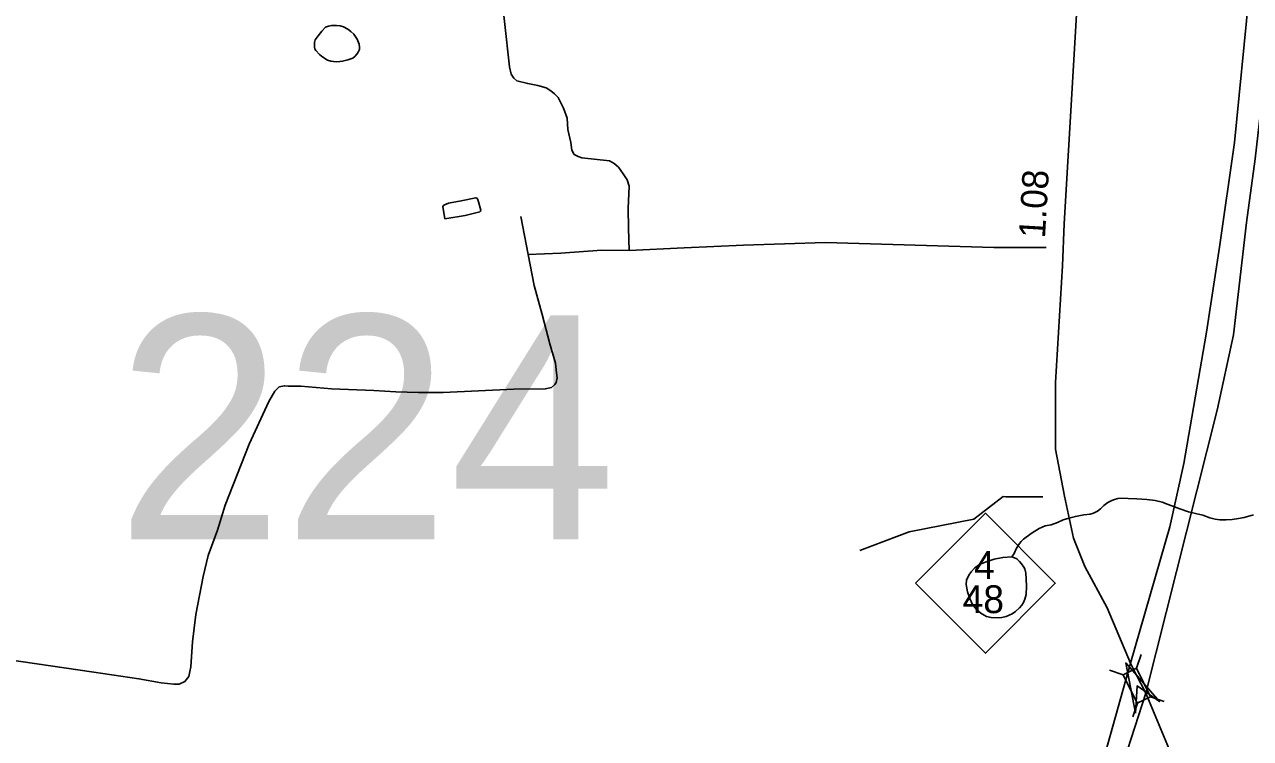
# Model space of a CAD drawing. Extents: x 2220236 to 2384410, y 720751 to 894131.
# Drawn here: x 2346630 to 2352466, y 851234 to 854630 of the extents above; entities that cross this region are included whole.
import ezdxf

# ---------------------------------------------------------------- set-up
doc = ezdxf.new("R2010")
doc.units = 0
for name, color, linetype in [('Exist Hydrographic Misc Water Feature', 7, 'Continuous'), ('Exist Hydrographic Pond Under 1500 Sq Ft', 7, 'Continuous'), ('Exist Road Non-System Type 51', 7, 'Continuous'), ('Exist Road Primary Interstate Divided Center Attributed', 7, 'Continuous'), ('Exist Road Primary NC Attributed', 7, 'Continuous'), ('Exist Road Primary NC Service Mileage Hundredths English Label', 7, 'Continuous'), ('Exist Road Primary NC Shield CELL', 7, 'Continuous'), ('Exist Road Primary NC Shield Number Label', 7, 'Continuous'), ('Exist Road Primary NC Structure Standard Bridge CELL', 7, 'Continuous'), ('Exist Road Secondary Structure Standard Bridge Attributed CELL', 7, 'Continuous'), ('Exist Road Secondary Structure Standard Bridge Number Label', 7, 'Continuous')]:
    doc.layers.add(name, color=color, linetype=linetype)

msp = doc.modelspace()

# ---------------------------------------------------------------- linework, layer by layer
at = {"layer": 'Exist Hydrographic Misc Water Feature'}
msp.add_lwpolyline([(2351329.6, 852098), (2351340.7, 852114.9), (2351352.5, 852139.3), (2351366.1, 852161.2), (2351374.5, 852171.4), (2351385.9, 852181.7), (2351397.6, 852192), (2351427.3, 852212), (2351459.3, 852232.3), (2351489, 852245), (2351517, 852251.1), (2351546.7, 852262.1), (2351574.8, 852273.8), (2351600.7, 852282.4), (2351632.5, 852290.9), (2351672.6, 852297.5), (2351702.3, 852301.3), (2351718.2, 852305.9), (2351737.5, 852315.9), (2351752.2, 852326.3), (2351767.9, 852342.4), (2351787.7, 852356.3), (2351803.1, 852365.2), (2351813.4, 852369.9), (2351834.2, 852375.6), (2351853.5, 852377.1), (2351883.4, 852376), (2351925.5, 852374.5), (2351972.9, 852370.5), (2352011.5, 852365.5), (2352045.6, 852358), (2352074, 852347.7), (2352104, 852336.5), (2352130.3, 852327), (2352170.2, 852312.9), (2352204.4, 852303.8), (2352238.5, 852296), (2352272.8, 852284.3), (2352298.4, 852277.1), (2352320.1, 852274.7), (2352350.7, 852273.7), (2352378.9, 852275.5), (2352408.6, 852280), (2352436.5, 852286.1), (2352480.7, 852298.7)], dxfattribs=at)
at = {"layer": 'Exist Hydrographic Pond Under 1500 Sq Ft'}
for points in [[(2348010, 854520.7), (2348009.8, 854532.2), (2348010.6, 854545.4), (2348013.4, 854557), (2348027, 854576.6), (2348044.8, 854599.3), (2348062.8, 854617.4), (2348076.4, 854622.9), (2348092.6, 854625.9), (2348115.3, 854626.1), (2348132.8, 854624.2), (2348147.7, 854619.3), (2348168.8, 854608.6), (2348183.7, 854597.8), (2348197, 854585.2), (2348213.4, 854561.2), (2348223.6, 854537), (2348225.2, 854523), (2348224, 854511.4), (2348218.6, 854499.7), (2348212.1, 854489), (2348201.8, 854477.7), (2348192.5, 854470.8), (2348168.6, 854462.6), (2348143.2, 854456.6), (2348130.5, 854454.4), (2348116.5, 854452.9), (2348100.7, 854453.9), (2348087.4, 854456), (2348072.5, 854460.9), (2348050.6, 854474.8), (2348034.3, 854487.3), (2348017.4, 854507.3), (2348012.5, 854515.3), (2348010, 854520.7)], [(2348708.4, 853791.1), (2348778.3, 853806.4), (2348783.7, 853804), (2348788.2, 853798.6), (2348802.8, 853746.7), (2348800.9, 853743.4), (2348796.9, 853738.9), (2348727.3, 853722.3), (2348631.4, 853706.9), (2348620.5, 853764.5), (2348626.5, 853770.7), (2348636.4, 853776.7), (2348648.4, 853781.4), (2348708.4, 853791.1)], [(2351329.6, 852098), (2351287.7, 852095.6), (2351245.7, 852087.4), (2351207.8, 852075), (2351176.1, 852062.2), (2351154.1, 852046.5), (2351136.5, 852027.7), (2351124.7, 852011.8), (2351114.8, 851987.5), (2351113.1, 851966.1), (2351119.4, 851931.9), (2351129.9, 851900.5), (2351142.2, 851872.1), (2351162.5, 851848.3), (2351182.6, 851830.4), (2351197.5, 851821.2), (2351208.9, 851815.1), (2351231.1, 851809.4), (2351265, 851807.5), (2351282.6, 851809.9), (2351303.1, 851814), (2351330.8, 851826.6), (2351346.8, 851837.8), (2351366.4, 851855), (2351377.4, 851867.9), (2351386, 851881.4), (2351392.6, 851897.1), (2351397.6, 851919.6), (2351399.3, 851957.4), (2351398.8, 851993.5), (2351396.4, 852021.3), (2351392.3, 852040.8), (2351387, 852049.5), (2351375.9, 852064.8), (2351365.9, 852076.5), (2351353.6, 852088.5), (2351342.6, 852093.6), (2351329.6, 852098)]]:
    msp.add_lwpolyline(points, dxfattribs=at)
at = {"layer": 'Exist Road Non-System Type 51'}
msp.add_line((2348992.7, 853717.7), (2349026.7, 853536.2), dxfattribs=at)
for points in [[(2348890.9, 854862.2), (2348938.2, 854429), (2348946.6, 854395.1), (2348958.8, 854375.2), (2348972.9, 854363.4), (2349025.1, 854349.9), (2349073.1, 854340.4), (2349113.2, 854329.1), (2349135.3, 854315.4), (2349153.5, 854301.5), (2349169.8, 854283.8), (2349196.4, 854232), (2349212.9, 854184.3), (2349215.5, 854130.4), (2349230.3, 854068.5), (2349234.7, 854032.5), (2349247, 854012.8), (2349265.2, 854002.9), (2349283.2, 853997.1), (2349415.3, 853982.7), (2349437.4, 853969), (2349457.8, 853951.2), (2349480.1, 853919.5), (2349498.4, 853891.8), (2349508.8, 853861.8), (2349504, 853755.8), (2349505.2, 853662), (2349508.9, 853556.2)], [(2349508.9, 853556.2), (2349378.5, 853556.4), (2349182.8, 853542.2), (2349026.7, 853536.2)], [(2351492.9, 853569.1), (2351244.9, 853569.1), (2350442.2, 853594.1), (2350053.3, 853581.5), (2349769.5, 853568.8), (2349508.9, 853556.2)], [(2349026.7, 853536.2), (2349056.6, 853388.5), (2349094.2, 853251.2), (2349129.9, 853111.6), (2349156.9, 853019.9), (2349161.6, 852974), (2349165.8, 852950), (2349160.1, 852928), (2349154.3, 852917.9), (2349138.4, 852903.9), (2349108.5, 852897.4), (2348958.5, 852895.7), (2348622.8, 852879.6), (2348504.9, 852880.2), (2348396.8, 852882.9), (2348292.8, 852889.7), (2348090.8, 852897.2), (2347944.7, 852909.5), (2347884.6, 852910.6), (2347866.7, 852912.5), (2347842.8, 852906.3), (2347821, 852886), (2347793.5, 852837.7), (2347700, 852634.5), (2347585.7, 852343.3), (2347549.1, 852225), (2347504.4, 852104.3), (2347479.7, 852004.1), (2347445.8, 851823.8), (2347429.3, 851693.7), (2347420.8, 851575.5), (2347417.1, 851553.5), (2347411.4, 851529.5), (2347393.6, 851505.3), (2347366.6, 851493), (2347341.4, 851493), (2347280.4, 851499.3), (2347174.3, 851518.2), (2346959.9, 851549.8), (2346480.7, 851619.2)], [(2351478, 852384.3), (2351301.9, 852383.8), (2351288, 852385.7), (2351148.7, 852277.4), (2350840.9, 852217.5), (2350605.7, 852127.7)]]:
    msp.add_lwpolyline(points, dxfattribs=at)
at = {"layer": 'Exist Road Primary Interstate Divided Center Attributed'}
for points in [[(2351968.3, 851450.2), (2352307.5, 852796.1), (2352384.6, 853154.7), (2352447.2, 853689.3), (2352488, 853991.2), (2352525, 854310.7), (2352604.9, 855021.7), (2352634.1, 855276.9), (2352758.7, 856361.9), (2352836.8, 857058.6), (2352855.9, 857232.9)], [(2352690.5, 857200.7), (2352674.3, 857027.8), (2352637, 856628.8), (2352539.6, 855608), (2352457.9, 854762.6), (2352389.7, 854069.1), (2352319.1, 853571.2), (2352257.4, 853166.3), (2352149.5, 852541.6), (2352082, 852240.7), (2351895, 851592.9)], [(2351895, 851592.9), (2351752.4, 851083.8), (2351605.9, 850613.3), (2351470.9, 850231.5), (2351297.5, 849833.3), (2351141.8, 849476.8), (2350997.7, 849163.2), (2350820.5, 848798.9), (2350654.9, 848471.5), (2350572, 848307.5)], [(2350661.6, 848305.4), (2350747.6, 848469.3), (2350945.1, 848845.6), (2351061.9, 849083.3), (2351248.8, 849484.6), (2351439.6, 849932.6), (2351648.3, 850497.6), (2351775.5, 850856.3), (2351968.3, 851450.2)]]:
    msp.add_lwpolyline(points, dxfattribs=at)
at = {"layer": 'Exist Road Primary NC Attributed'}
for points in [[(2351895, 851592.9), (2351783.2, 851855.1), (2351677.2, 852051.8), (2351623.2, 852186.8), (2351580.8, 852387.3), (2351538.4, 852611), (2351538.4, 852927.2), (2351571.2, 853482.5), (2351578.9, 853683.1), (2351659.2, 855055.8)], [(2351968.3, 851450.2), (2351922, 851538.9), (2351895, 851592.9)], [(2351438.1, 848295.3), (2351584.5, 848565.2), (2351725.4, 848811.3), (2351859.9, 849049), (2351918.7, 849156.2), (2352041.8, 849379.7), (2352156.3, 849583.2), (2352206.7, 849682), (2352238.2, 849755.6), (2352264.2, 849838.2), (2352315.2, 849977), (2352357.7, 850235.4), (2352346.1, 850486), (2352276.7, 850744.4), (2352188, 850964.2), (2352095.5, 851145.5), (2351968.3, 851450.2)]]:
    msp.add_lwpolyline(points, dxfattribs=at)
at = {"layer": 'Exist Road Primary NC Shield CELL'}
msp.add_lwpolyline([(2350871, 851972.3), (2351203.9, 852305.3), (2351536.9, 851972.3), (2351203.9, 851639.3)], close=True, dxfattribs=at)
at = {"layer": 'Exist Road Primary NC Structure Standard Bridge CELL'}
for p, q in [((2351945, 851633.9), (2351922.9, 851568.5)), ((2351794.2, 851559.3), (2351859.6, 851537.2)), ((2351927.7, 851402.3), (2351905.7, 851337)), ((2351989.6, 851432.9), (2352054.9, 851410.8))]:
    msp.add_line(p, q, dxfattribs=at)
msp.add_lwpolyline([(2351922.9, 851568.5), (2351989.9, 851433.1), (2351926.6, 851401.8), (2351859.6, 851537.2)], close=True, dxfattribs=at)
at = {"layer": 'Exist Road Secondary Structure Standard Bridge Attributed CELL'}
msp.add_lwpolyline([(2351919.1, 851354.3), (2351872.2, 851593.6), (2352032.4, 851409.8), (2351925.8, 851484.1)], close=True, dxfattribs=at)

# ---------------------------------------------------------------- texts
at = {"layer": 'Exist Road Primary NC Service Mileage Hundredths English Label'}
msp.add_text('1.08', height=125, rotation=86.65329, dxfattribs=at).set_placement((2351487.6, 853611.6))
at = {"layer": 'Exist Road Primary NC Shield Number Label'}
for s, p in [('4', (2351149.9, 851992.8)), ('48', (2351095.5, 851830.5))]:
    msp.add_text(s, height=132.5, dxfattribs=at).set_placement(p)
at = {"layer": 'Exist Road Secondary Structure Standard Bridge Number Label'}
msp.add_text('224', height=1066.27, dxfattribs=at).set_placement((2347066.9, 852181.2))

doc.saveas('drawing.dxf')
